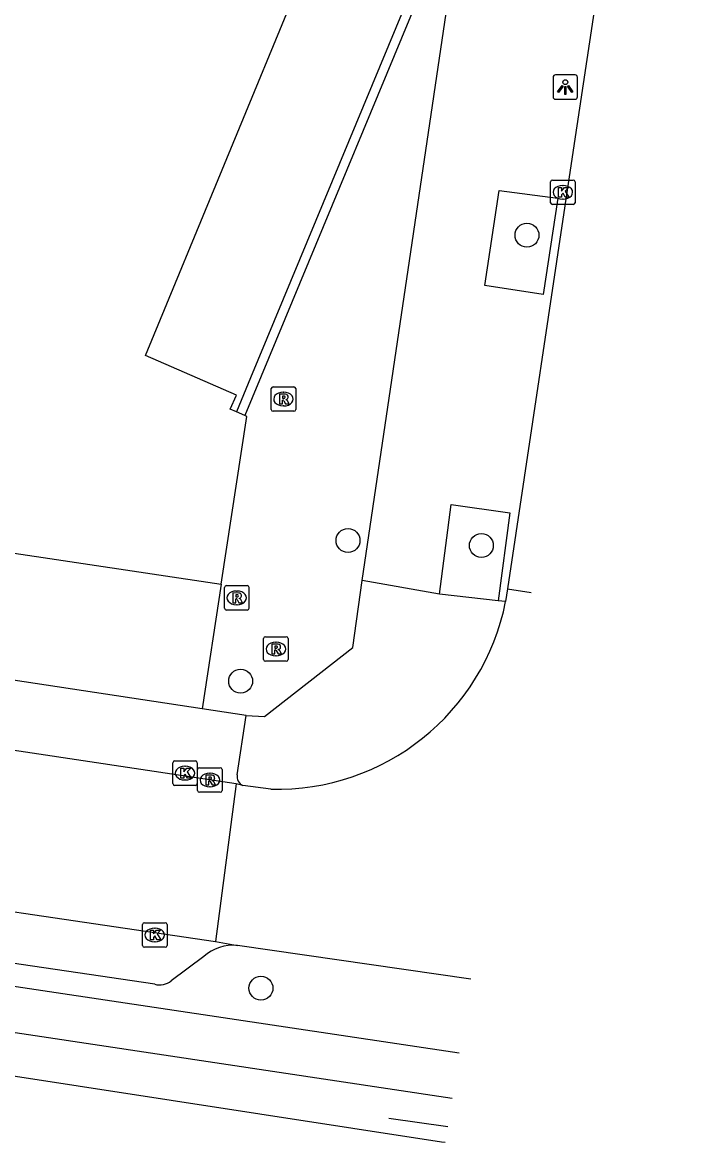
# Model space of a CAD drawing. Extents: x 163010 to 163853, y 382793 to 383982.
# Drawn here: x 163668.32 to 163695.64, y 382793.19 to 382839.01 of the extents above; entities that cross this region are included whole.
import ezdxf

# ---------------------------------------------------------------- set-up
doc = ezdxf.new("R2010")
doc.units = 0
for name, color, linetype in [('IMGEO_Boom', 7, 'Continuous'), ('IMGEO_Fietspad_open', 7, 'Continuous'), ('IMGEO_Hek', 7, 'Continuous'), ('IMGEO_Kolk', 7, 'Continuous'), ('IMGEO_Lichtpunt', 7, 'Continuous'), ('IMGEO_Muur', 7, 'Continuous'), ('IMGEO_Pand', 7, 'Continuous'), ('IMGEO_Parkeervlak_open', 7, 'Continuous'), ('IMGEO_Rijbaan_lokaal_gesloten', 7, 'Continuous'), ('IMGEO_Rijbaan_lokaal_open', 7, 'Continuous'), ('IMGEO_Rioolput', 7, 'Continuous'), ('IMGEO_Voetpad_open', 7, 'Continuous'), ('IMGEO_Waterloop', 7, 'Continuous')]:
    doc.layers.add(name, color=color, linetype=linetype)

msp = doc.modelspace()

# ---------------------------------------------------------------- linework, layer by layer
at = {"layer": 'IMGEO_Boom'}
for centre in [(163688.95, 382830.306), (163681.633, 382817.822), (163687.085, 382817.616), (163677.243, 382812.068), (163678.074, 382799.512)]:
    msp.add_circle(centre, 0.489, dxfattribs=at)
at = {"layer": 'IMGEO_Fietspad_open'}
for points in [[(163686.181, 382796.847), (163580.024, 382812.745), (163535.568, 382819.448), (163509.609, 382823.407)], [(163509.094, 382821.64), (163535.397, 382817.662), (163579.683, 382810.971), (163685.894, 382795.009), (163685.894, 382795.009)]]:
    msp.add_lwpolyline(points, dxfattribs=at)
at = {"layer": 'IMGEO_Hek'}
msp.add_lwpolyline([(163685.711, 382793.835), (163683.306, 382794.187)], dxfattribs=at)
at = {"layer": 'IMGEO_Kolk'}
for p, q in [((163689.915, 382831.637), (163689.915, 382832.489)), ((163689.99, 382832.563), (163690.842, 382832.563)), ((163690.403, 382832.343), (163690.428, 382832.343)), ((163690.916, 382832.489), (163690.916, 382831.637)), ((163690.426, 382831.783), (163690.401, 382831.783)), ((163690.842, 382831.563), (163689.99, 382831.563)), ((163674.471, 382807.88), (163674.471, 382808.732)), ((163674.546, 382808.806), (163675.398, 382808.806)), ((163674.959, 382808.586), (163674.984, 382808.586)), ((163675.472, 382808.732), (163675.472, 382807.88)), ((163674.982, 382808.026), (163674.957, 382808.026)), ((163675.398, 382807.806), (163674.546, 382807.806)), ((163673.232, 382801.26), (163673.232, 382802.112)), ((163673.307, 382802.186), (163674.159, 382802.186)), ((163674.233, 382802.112), (163674.233, 382801.26)), ((163673.72, 382801.966), (163673.745, 382801.966)), ((163674.159, 382801.186), (163673.307, 382801.186)), ((163673.743, 382801.406), (163673.718, 382801.406))]:
    msp.add_line(p, q, dxfattribs=at)
for points in [[(163689.915, 382831.637), (163689.915, 382832.489)], [(163689.99, 382832.563), (163690.842, 382832.563)], [(163690.236, 382832.263), (163690.359, 382832.263), (163690.359, 382832.112), (163690.489, 382832.263), (163690.653, 382832.263), (163690.507, 382832.112), (163690.66, 382831.863), (163690.508, 382831.863), (163690.423, 382832.027), (163690.359, 382831.96), (163690.359, 382831.863), (163690.236, 382831.863), (163690.236, 382832.263)], [(163690.916, 382832.489), (163690.916, 382831.637)], [(163690.842, 382831.563), (163689.99, 382831.563)], [(163674.471, 382807.88), (163674.471, 382808.732)], [(163674.546, 382808.806), (163675.398, 382808.806)], [(163674.792, 382808.506), (163674.915, 382808.506), (163674.915, 382808.355), (163675.045, 382808.506), (163675.209, 382808.506), (163675.063, 382808.355), (163675.216, 382808.106), (163675.064, 382808.106), (163674.979, 382808.27), (163674.915, 382808.203), (163674.915, 382808.106), (163674.792, 382808.106), (163674.792, 382808.506)], [(163675.472, 382808.732), (163675.472, 382807.88)], [(163675.398, 382807.806), (163674.546, 382807.806)], [(163673.232, 382801.26), (163673.232, 382802.112)], [(163673.307, 382802.186), (163674.159, 382802.186)], [(163674.233, 382802.112), (163674.233, 382801.26)], [(163673.553, 382801.886), (163673.676, 382801.886), (163673.676, 382801.735), (163673.806, 382801.886), (163673.97, 382801.886), (163673.824, 382801.735), (163673.977, 382801.486), (163673.825, 382801.486), (163673.74, 382801.65), (163673.676, 382801.583), (163673.676, 382801.486), (163673.553, 382801.486), (163673.553, 382801.886)], [(163674.159, 382801.186), (163673.307, 382801.186)]]:
    msp.add_lwpolyline(points, dxfattribs=at)
for centre, start, end in [((163689.992, 382832.487), 91.552, 178.448), ((163689.992, 382832.487), 91.552, 178.448), ((163690.84, 382832.487), 1.552, 88.448), ((163690.84, 382832.487), 1.552, 88.448), ((163689.992, 382831.639), 181.552, 268.448), ((163689.992, 382831.639), 181.552, 268.448), ((163690.84, 382831.639), 271.552, 358.448), ((163690.84, 382831.639), 271.552, 358.448), ((163674.548, 382808.73), 91.552, 178.448), ((163674.548, 382808.73), 91.552, 178.448), ((163675.396, 382808.73), 1.552, 88.448), ((163675.396, 382808.73), 1.552, 88.448), ((163674.548, 382807.882), 181.552, 268.448), ((163674.548, 382807.882), 181.552, 268.448), ((163675.396, 382807.882), 271.552, 358.448), ((163675.396, 382807.882), 271.552, 358.448), ((163673.309, 382802.11), 91.552, 178.448), ((163673.309, 382802.11), 91.552, 178.448), ((163674.157, 382802.11), 1.552, 88.448), ((163674.157, 382802.11), 1.552, 88.448), ((163673.309, 382801.262), 181.552, 268.448), ((163673.309, 382801.262), 181.552, 268.448), ((163674.157, 382801.262), 271.552, 358.448), ((163674.157, 382801.262), 271.552, 358.448)]:
    msp.add_arc(centre, 0.0765, start, end, dxfattribs=at)
for centre, major_axis, ratio, start_param, end_param in [((163690.402, 382832.063), (-0.387, 0.002), 0.722429, 4.712389, 7.853982), ((163690.427, 382832.063), (-0.39, 0.002), 0.717154, 1.570796, 4.712389), ((163674.958, 382808.306), (-0.387, 0.002), 0.722429, 4.712389, 7.853982), ((163674.983, 382808.306), (-0.39, 0.002), 0.717154, 1.570796, 4.712389), ((163673.719, 382801.686), (-0.387, 0.002), 0.722429, 4.712389, 7.853982), ((163673.744, 382801.686), (-0.39, 0.002), 0.717154, 1.570796, 4.712389)]:
    msp.add_ellipse(centre, major_axis=major_axis, ratio=ratio, start_param=start_param, end_param=end_param, dxfattribs=at)
at = {"layer": 'IMGEO_Lichtpunt'}
for p, q in [((163690.919, 382836.863), (163690.111, 382836.863)), ((163690.919, 382836.863), (163690.111, 382836.863)), ((163690.017, 382836.768), (163690.017, 382835.961)), ((163690.017, 382836.768), (163690.017, 382835.961)), ((163691.013, 382835.961), (163691.013, 382836.768)), ((163691.013, 382835.961), (163691.013, 382836.768)), ((163690.111, 382835.867), (163690.919, 382835.867)), ((163690.111, 382835.867), (163690.919, 382835.867))]:
    msp.add_line(p, q, dxfattribs=at)
for points in [[(163690.391, 382836.432), (163690.43, 382836.404), (163690.242, 382836.142), (163690.204, 382836.169), (163690.391, 382836.432)], [(163690.493, 382836.384), (163690.54, 382836.384), (163690.54, 382836.062), (163690.493, 382836.062), (163690.493, 382836.384)], [(163690.603, 382836.404), (163690.641, 382836.431), (163690.828, 382836.169), (163690.789, 382836.141), (163690.603, 382836.404)]]:
    msp.add_lwpolyline(points, dxfattribs=at)
msp.add_circle((163690.516, 382836.566), 0.0994, dxfattribs=at)
for centre, start, end in [((163690.111, 382836.768), 90, 180), ((163690.111, 382836.768), 90, 180), ((163690.919, 382836.768), 0, 90), ((163690.919, 382836.768), 0, 90), ((163690.111, 382835.961), 180, 270), ((163690.111, 382835.961), 180, 270), ((163690.919, 382835.961), 270, 0), ((163690.919, 382835.961), 270, 360)]:
    msp.add_arc(centre, 0.0946, start, end, dxfattribs=at)
at = {"layer": 'IMGEO_Muur'}
for points in [[(163686.253, 382845.231), (163677.64, 382824.469), (163677.068, 382823.09)], [(163686.424, 382844.655), (163677.418, 382822.936)]]:
    msp.add_lwpolyline(points, dxfattribs=at)
at = {"layer": 'IMGEO_Pand'}
for points in [[(163677.068, 382823.09), (163676.82, 382823.198), (163677.069, 382823.766), (163673.358, 382825.389), (163679.82, 382841.047)], [(163677.418, 382822.936), (163677.068, 382823.09)], [(163676.444, 382816.031), (163677.503, 382822.899), (163677.418, 382822.936)], [(163661.241, 382818.318), (163676.444, 382816.031)]]:
    msp.add_lwpolyline(points, dxfattribs=at)
at = {"layer": 'IMGEO_Parkeervlak_open'}
for points in [[(163676.444, 382816.031), (163675.673, 382810.936)], [(163673.733, 382799.669), (163662.89, 382801.275)], [(163675.738, 382800.807), (163674.407, 382799.809)]]:
    msp.add_lwpolyline(points, dxfattribs=at)
for centre, radius, start, end in [((163676.943, 382799.47), 1.8, 84.5643, 132.0306), ((163673.923, 382800.448), 0.802, 256.3032, 307.1655)]:
    msp.add_arc(centre, radius, start, end, dxfattribs=at)
at = {"layer": 'IMGEO_Rijbaan_lokaal_gesloten'}
msp.add_lwpolyline([(163695.639, 382865.633), (163690.842, 382833.785), (163688.151, 382815.838)], dxfattribs=at)
at = {"layer": 'IMGEO_Rijbaan_lokaal_open'}
for points in [[(163688.151, 382815.838), (163688.077, 382815.325)], [(163688.151, 382815.838), (163689.122, 382815.698), (163689.122, 382815.698)], [(163677.057, 382807.862), (163656.2, 382811), (163652.619, 382811.539), (163650.463, 382811.847)], [(163677.057, 382807.862), (163676.222, 382801.414)], [(163677.338, 382807.797), (163677.057, 382807.862)], [(163678.478, 382807.649), (163677.338, 382807.797)], [(163660.141, 382803.798), (163676.222, 382801.414)], [(163676.222, 382801.414), (163677.114, 382801.262)], [(163686.654, 382799.878), (163677.114, 382801.262)]]:
    msp.add_lwpolyline(points, dxfattribs=at)
msp.add_arc((163678.724, 382817.181), 9.536, 268.5223, 348.774, dxfattribs=at)
at = {"layer": 'IMGEO_Rioolput'}
for p, q in [((163678.494, 382823.179), (163678.494, 382824.031)), ((163678.569, 382824.105), (163679.421, 382824.105)), ((163679.495, 382824.031), (163679.495, 382823.179)), ((163678.982, 382823.885), (163679.007, 382823.885)), ((163679.421, 382823.105), (163678.569, 382823.105)), ((163679.005, 382823.325), (163678.98, 382823.325)), ((163676.584, 382815.049), (163676.584, 382815.901)), ((163676.659, 382815.975), (163677.511, 382815.975)), ((163677.072, 382815.755), (163677.097, 382815.755)), ((163677.585, 382815.901), (163677.585, 382815.049)), ((163677.511, 382814.975), (163676.659, 382814.975)), ((163677.095, 382815.195), (163677.07, 382815.195)), ((163678.183, 382812.958), (163678.183, 382813.81)), ((163678.258, 382813.884), (163679.11, 382813.884)), ((163678.671, 382813.664), (163678.696, 382813.664)), ((163679.184, 382813.81), (163679.184, 382812.958)), ((163678.694, 382813.104), (163678.669, 382813.104)), ((163679.11, 382812.884), (163678.258, 382812.884)), ((163675.485, 382807.6), (163675.485, 382808.452)), ((163675.56, 382808.526), (163676.412, 382808.526)), ((163676.486, 382808.452), (163676.486, 382807.6)), ((163675.973, 382808.306), (163675.998, 382808.306)), ((163676.412, 382807.526), (163675.56, 382807.526)), ((163675.996, 382807.746), (163675.971, 382807.746))]:
    msp.add_line(p, q, dxfattribs=at)
for points in [[(163678.494, 382823.179), (163678.494, 382824.031)], [(163678.569, 382824.105), (163679.421, 382824.105)], [(163679.495, 382824.031), (163679.495, 382823.179)], [(163679.083, 382823.803), (163678.831, 382823.805), (163678.831, 382823.405)], [(163678.831, 382823.405), (163678.955, 382823.405), (163678.955, 382823.567), (163678.966, 382823.567)], [(163679.009, 382823.724), (163678.955, 382823.724), (163678.955, 382823.643)], [(163678.955, 382823.643), (163679.007, 382823.643)], [(163679.013, 382823.538), (163679.084, 382823.405), (163679.224, 382823.405), (163679.159, 382823.531)], [(163679.421, 382823.105), (163678.569, 382823.105)], [(163676.584, 382815.049), (163676.584, 382815.901)], [(163676.659, 382815.975), (163677.511, 382815.975)], [(163677.585, 382815.901), (163677.585, 382815.049)], [(163677.173, 382815.673), (163676.921, 382815.675), (163676.921, 382815.275)], [(163676.921, 382815.275), (163677.045, 382815.275), (163677.045, 382815.437), (163677.056, 382815.437)], [(163677.099, 382815.594), (163677.045, 382815.594), (163677.045, 382815.513)], [(163677.045, 382815.513), (163677.097, 382815.513)], [(163677.103, 382815.408), (163677.174, 382815.275), (163677.314, 382815.275), (163677.249, 382815.401)], [(163677.511, 382814.975), (163676.659, 382814.975)], [(163678.183, 382812.958), (163678.183, 382813.81)], [(163678.258, 382813.884), (163679.11, 382813.884)], [(163678.772, 382813.582), (163678.52, 382813.584), (163678.52, 382813.184)], [(163678.698, 382813.503), (163678.644, 382813.503), (163678.644, 382813.422)], [(163679.184, 382813.81), (163679.184, 382812.958)], [(163678.52, 382813.184), (163678.644, 382813.184), (163678.644, 382813.346), (163678.655, 382813.346)], [(163678.644, 382813.422), (163678.696, 382813.422)], [(163678.702, 382813.317), (163678.773, 382813.184), (163678.913, 382813.184), (163678.848, 382813.31)], [(163679.11, 382812.884), (163678.258, 382812.884)], [(163675.485, 382807.6), (163675.485, 382808.452)], [(163675.56, 382808.526), (163676.412, 382808.526)], [(163676.486, 382808.452), (163676.486, 382807.6)], [(163676.074, 382808.224), (163675.822, 382808.226), (163675.822, 382807.826)], [(163675.822, 382807.826), (163675.946, 382807.826), (163675.946, 382807.988), (163675.957, 382807.988)], [(163676, 382808.145), (163675.946, 382808.145), (163675.946, 382808.064)], [(163675.946, 382808.064), (163675.998, 382808.064)], [(163676.004, 382807.959), (163676.075, 382807.826), (163676.215, 382807.826), (163676.15, 382807.952)], [(163676.412, 382807.526), (163675.56, 382807.526)]]:
    msp.add_lwpolyline(points, dxfattribs=at)
for centre, radius, start, end in [((163678.571, 382824.029), 0.0765, 91.552, 178.448), ((163678.571, 382824.029), 0.0765, 91.552, 178.448), ((163679.419, 382824.029), 0.0765, 1.552, 88.448), ((163679.419, 382824.029), 0.0765, 1.552, 88.448), ((163678.965, 382823.514), 0.0533, 26.0293, 88.6989), ((163678.991, 382823.832), 0.19, 274.7715, 282.9687), ((163679.015, 382823.628), 0.0964, 77.0061, 93.1865), ((163679.029, 382823.685), 0.0378, 276.6634, 79.6772), ((163679.082, 382823.693), 0.109, 350.3612, 89.416), ((163679.08, 382823.693), 0.112, 277.5842, 350.9817), ((163679.064, 382823.478), 0.108, 29.5134, 73.7905), ((163678.571, 382823.181), 0.0765, 181.552, 268.448), ((163678.571, 382823.181), 0.0765, 181.552, 268.448), ((163679.419, 382823.181), 0.0765, 271.552, 358.448), ((163679.419, 382823.181), 0.0765, 271.552, 358.448), ((163676.661, 382815.899), 0.0765, 91.552, 178.448), ((163676.661, 382815.899), 0.0765, 91.552, 178.448), ((163677.509, 382815.899), 0.0765, 1.552, 88.448), ((163677.509, 382815.899), 0.0765, 1.552, 88.448), ((163677.055, 382815.384), 0.0533, 26.0293, 88.6989), ((163677.081, 382815.702), 0.19, 274.7715, 282.9687), ((163677.105, 382815.498), 0.0964, 77.0061, 93.1865), ((163677.119, 382815.555), 0.0378, 276.6634, 79.6772), ((163677.172, 382815.563), 0.109, 350.3612, 89.416), ((163677.17, 382815.563), 0.112, 277.5842, 350.9817), ((163677.154, 382815.348), 0.108, 29.5134, 73.7905), ((163676.661, 382815.051), 0.0765, 181.552, 268.448), ((163676.661, 382815.051), 0.0765, 181.552, 268.448), ((163677.509, 382815.051), 0.0765, 271.552, 358.448), ((163677.509, 382815.051), 0.0765, 271.552, 358.448), ((163678.26, 382813.808), 0.0765, 91.552, 178.448), ((163678.26, 382813.808), 0.0765, 91.552, 178.448), ((163678.704, 382813.407), 0.0964, 77.0061, 93.1865), ((163678.718, 382813.464), 0.0378, 276.6634, 79.6772), ((163678.771, 382813.472), 0.109, 350.3612, 89.416), ((163678.769, 382813.472), 0.112, 277.5842, 350.9817), ((163679.108, 382813.808), 0.0765, 1.552, 88.448), ((163679.108, 382813.808), 0.0765, 1.552, 88.448), ((163678.654, 382813.293), 0.0533, 26.0293, 88.6989), ((163678.68, 382813.611), 0.19, 274.7715, 282.9687), ((163678.753, 382813.257), 0.108, 29.5134, 73.7905), ((163678.26, 382812.96), 0.0765, 181.552, 268.448), ((163678.26, 382812.96), 0.0765, 181.552, 268.448), ((163679.108, 382812.96), 0.0765, 271.552, 358.448), ((163679.108, 382812.96), 0.0765, 271.552, 358.448), ((163675.562, 382808.45), 0.0765, 91.552, 178.448), ((163675.562, 382808.45), 0.0765, 91.552, 178.448), ((163676.41, 382808.45), 0.0765, 1.552, 88.448), ((163676.41, 382808.45), 0.0765, 1.552, 88.448), ((163675.956, 382807.935), 0.0533, 26.0293, 88.6989), ((163675.982, 382808.253), 0.19, 274.7715, 282.9687), ((163676.006, 382808.049), 0.0964, 77.0061, 93.1865), ((163676.02, 382808.106), 0.0378, 276.6634, 79.6772), ((163676.073, 382808.114), 0.109, 350.3612, 89.416), ((163676.071, 382808.114), 0.112, 277.5842, 350.9817), ((163676.055, 382807.899), 0.108, 29.5134, 73.7905), ((163675.562, 382807.602), 0.0765, 181.552, 268.448), ((163675.562, 382807.602), 0.0765, 181.552, 268.448), ((163676.41, 382807.602), 0.0765, 271.552, 358.448), ((163676.41, 382807.602), 0.0765, 271.552, 358.448)]:
    msp.add_arc(centre, radius, start, end, dxfattribs=at)
for centre, major_axis, ratio, start_param, end_param in [((163678.981, 382823.605), (-0.387, 0.002), 0.722429, 4.712389, 7.853982), ((163679.006, 382823.605), (-0.39, 0.002), 0.717154, 1.570796, 4.712389), ((163677.071, 382815.475), (-0.387, 0.002), 0.722429, 4.712389, 7.853982), ((163677.096, 382815.475), (-0.39, 0.002), 0.717154, 1.570796, 4.712389), ((163678.67, 382813.384), (-0.387, 0.002), 0.722429, 4.712389, 7.853982), ((163678.695, 382813.384), (-0.39, 0.002), 0.717154, 1.570796, 4.712389), ((163675.972, 382808.026), (-0.387, 0.002), 0.722429, 4.712389, 7.853982), ((163675.997, 382808.026), (-0.39, 0.002), 0.717154, 1.570796, 4.712389)]:
    msp.add_ellipse(centre, major_axis=major_axis, ratio=ratio, start_param=start_param, end_param=end_param, dxfattribs=at)
at = {"layer": 'IMGEO_Voetpad_open'}
for points in [[(163682.209, 382816.184), (163686.424, 382844.655)], [(163689.615, 382827.88), (163687.221, 382828.249), (163687.818, 382832.137), (163690.216, 382831.829), (163689.615, 382827.88)], [(163685.371, 382815.622), (163685.854, 382819.297), (163688.25, 382818.957), (163687.777, 382815.358)], [(163677.474, 382810.663), (163678.223, 382810.617), (163681.824, 382813.446), (163682.209, 382816.184)], [(163685.371, 382815.622), (163682.209, 382816.184)], [(163687.777, 382815.358), (163685.371, 382815.622)], [(163688.077, 382815.325), (163687.777, 382815.358)], [(163675.673, 382810.936), (163660.477, 382813.236)], [(163677.474, 382810.663), (163675.673, 382810.936)], [(163677.105, 382808.243), (163677.474, 382810.663)]]:
    msp.add_lwpolyline(points, dxfattribs=at)
msp.add_arc((163677.494, 382808.162), 0.397, 168.2535, 246.9136, dxfattribs=at)
at = {"layer": 'IMGEO_Waterloop'}
msp.add_lwpolyline([(163685.611, 382793.195), (163685.611, 382793.195), (163685.451, 382793.218), (163644.684, 382799.5), (163532.552, 382816.044), (163514.398, 382818.897), (163500, 382817.915), (163490.933, 382817.132), (163485.145, 382816.814), (163483.656, 382816.879), (163421.963, 382825.134), (163407.316, 382827.646), (163347.839, 382838.095)], dxfattribs=at)

doc.saveas('drawing.dxf')
